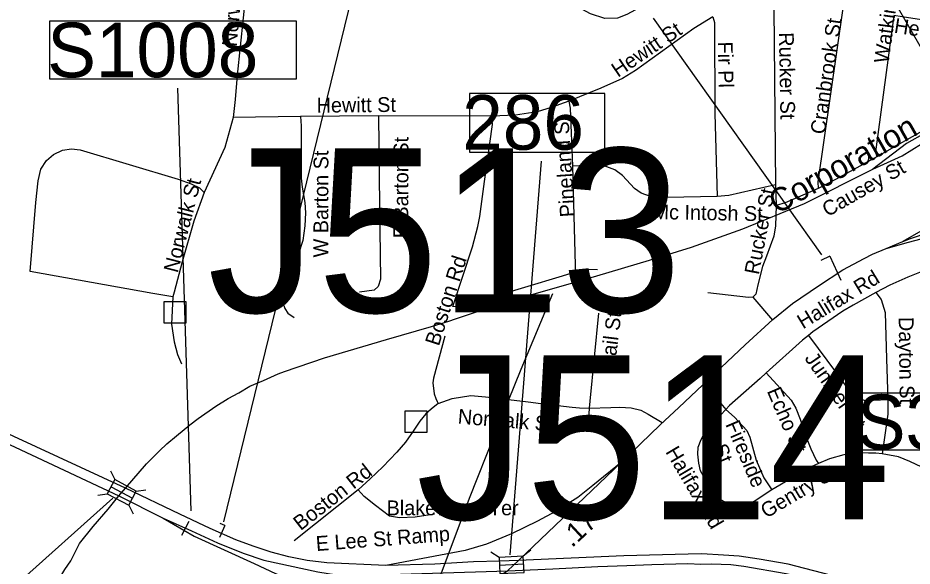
# Model space of a CAD drawing. Extents: x 1662474 to 1856135, y 779280 to 917889.
# Drawn here: x 1741105 to 1746839, y 837720 to 841234 of the extents above; entities that cross this region are included whole.
import ezdxf

# ---------------------------------------------------------------- set-up
doc = ezdxf.new("R2010")
doc.units = 0
for name, color, linetype in [('Exist Railroad Mainline', 7, 'Continuous'), ('Exist Railroad Mainline Label', 7, 'Continuous'), ('Exist Railroad Siding', 7, 'Continuous'), ('Exist Road Non-System Structure Non-Sys NCDOT Number Label', 7, 'Continuous'), ('Exist Road Non-System Structure Non-Sys Other Attributed CELL', 7, 'Continuous'), ('Exist Road Non-System Structure Non-Sys Other Number Label', 7, 'Continuous'), ('Exist Road Non-System Type 51', 7, 'Continuous'), ('Exist Road Non-System Type 51 Label', 7, 'Continuous'), ('Exist Road Primary Interstate Divided Center Attributed', 7, 'Continuous'), ('Exist Road Primary Interstate Service Attributed', 7, 'Continuous'), ('Exist Road Primary Interstate Structure Cantilever Sign CELL', 7, 'Continuous'), ('Exist Road Primary Interstate Structure Cantilever Sign Number Label', 7, 'Continuous'), ('Exist Road Primary Interstate Structure Ovrhead Sign CELL', 7, 'Continuous'), ('Exist Road Primary Interstate Structure Standard Bridge CELL', 7, 'Continuous'), ('Exist Road Primary Interstate Structure Standard Bridge Number Label', 7, 'Continuous'), ('Exist Road Secondary Mileage Hundredths English Label', 7, 'Continuous'), ('Exist Road Secondary Ramp 1 Lane  Attributed', 7, 'Continuous'), ('Exist Road Secondary Structure Cantilever Sign CELL', 7, 'Continuous'), ('Exist Road Secondary Structure Culvert Number Label', 7, 'Continuous'), ('Exist Road Secondary Type 51 Divided Attributed', 7, 'Continuous'), ('Exist Road Secondary Type 51 Undivided 4 Lane Attributed', 7, 'Continuous'), ('Exist Utilities Electrical Transmission Line', 7, 'Continuous')]:
    doc.layers.add(name, color=color, linetype=linetype)

msp = doc.modelspace()

# ---------------------------------------------------------------- linework, layer by layer
at = {"layer": 'Exist Railroad Mainline'}
for points in [[(1746586.9, 840263.7), (1746775.5, 840350.5), (1746899.8, 840426.1), (1746993.9, 840469.1), (1747116.4, 840522.4), (1747467.2, 840646.6), (1747811.8, 840758.4), (1748154.4, 840866.6), (1748380.8, 840945.3)], [(1741752.1, 838170.6), (1741794, 838218.6), (1741929.6, 838374.2), (1742013.3, 838459.6), (1742059.9, 838503.5), (1742121.8, 838555.8), (1742207.2, 838625.4), (1742261.2, 838665.5), (1742374.9, 838745.3), (1742453.5, 838794.5), (1742521.3, 838830), (1742593.3, 838872.2), (1742680.1, 838909.1), (1742774, 838951.6), (1742813.7, 838966.3), (1743070.7, 839054.9), (1743469.3, 839171.7), (1743757.1, 839255.5), (1743873.7, 839291.7), (1743905.4, 839302), (1744245.4, 839415.2), (1744654.3, 839534), (1744817.3, 839580.3), (1745154.9, 839681.5), (1745423.6, 839763.4), (1745754.2, 839882.3), (1746148, 840043.7), (1746586.9, 840263.7)], [(1740269.8, 834706.5), (1740387.7, 835051.2), (1740519.8, 835428.1), (1740641.7, 835784.8), (1740745, 836079.9), (1740845.8, 836383), (1740941.6, 836667.9), (1741061.3, 837012.9), (1741149.9, 837228.6), (1741241.9, 837421.2), (1741406.8, 837697.6), (1741444.2, 837753.8), (1741500.9, 837863.6), (1741587.5, 837974.2), (1741682.9, 838083.9), (1741752.1, 838170.6)]]:
    msp.add_lwpolyline(points, dxfattribs=at)
at = {"layer": 'Exist Railroad Siding'}
msp.add_lwpolyline([(1748476, 841814.5), (1748551.2, 841704), (1748579.9, 841631.6), (1748596.4, 841553.8), (1748599, 841455.6), (1748585, 841350.2), (1748569.6, 841286.8), (1748546.4, 841224.2), (1748488, 841146.7), (1748439.6, 841092.8), (1748387.5, 841045), (1748311.3, 840993.7), (1748238.7, 840960.1), (1748050.6, 840893), (1747759.7, 840796.8), (1747507.2, 840710.4), (1747196.8, 840604.1), (1747006.4, 840537.1), (1746924.2, 840497.8), (1746804, 840428.3), (1746586.9, 840263.7)], dxfattribs=at)
at = {"layer": 'Exist Road Non-System Structure Non-Sys NCDOT Number Label'}
msp.add_line((1747410.5, 840143.2), (1746566, 841618.1), dxfattribs=at)
at = {"layer": 'Exist Road Non-System Structure Non-Sys Other Attributed CELL'}
for points in [[(1742042.1, 839416.4), (1742181.1, 839416.4), (1742181.1, 839277.3), (1742042.1, 839277.3)], [(1743588, 838714.8), (1743727, 838714.8), (1743727, 838575.7), (1743588, 838575.7)]]:
    msp.add_lwpolyline(points, close=True, dxfattribs=at)
at = {"layer": 'Exist Road Non-System Type 51'}
for p, q in [((1745952.1, 841293.4), (1745963.6, 840163.2)), ((1743417.8, 840605.2), (1742917.8, 840601.9)), ((1744144, 840603.9), (1743417.8, 840605.2)), ((1742917.8, 840601.9), (1742484.4, 840595.5)), ((1745963.6, 840163.2), (1745966.9, 840030.9)), ((1745817.1, 839443.9), (1745944, 839296.1)), ((1745537.9, 838851.7), (1745644.5, 838724.4)), ((1744768.4, 838731.5), (1744758.6, 838592.9)), ((1743287.6, 838208.9), (1742876.1, 837882.7))]:
    msp.add_line(p, q, dxfattribs=at)
for points in [[(1742620.9, 841920.2), (1742549.6, 841233.5), (1742511, 840866.4), (1742498.1, 840711.5), (1742484.4, 840595.5)], [(1745490.9, 841870.9), (1745489.6, 841670.5), (1745480.1, 841580), (1745439.8, 841508.1), (1745116.6, 841312.2), (1745008.9, 841254.9), (1744949, 841232.8), (1744868.9, 841229.9), (1744777.4, 841259), (1744518.9, 841401.8), (1744450, 841464.2), (1744398.4, 841550.6), (1744379.4, 841655.9), (1744388.1, 841891)], [(1746394.9, 841295.2), (1746233.5, 840183.7), (1746235.6, 840140.4)], [(1745560.5, 841240.4), (1745439.8, 841165.4), (1745064.8, 840896.5), (1744982.4, 840845.6), (1744844, 840783.2), (1744637.6, 840699.7)], [(1745560.5, 841240.4), (1745572.1, 841204.9), (1745573.1, 840621.8), (1745588.6, 840089.2)], [(1746721.9, 841248.5), (1746604.4, 840374.8), (1746612.4, 840342.5)], [(1747093.9, 841192.4), (1746776.2, 841240.4), (1746721.9, 841248.5)], [(1747012.4, 840777.1), (1746983.4, 840587.4), (1746953.1, 840536.2), (1746612.4, 840342.5)], [(1744637.6, 840699.7), (1744525.1, 840659.2), (1744435.6, 840632), (1744294.9, 840609.2), (1744144, 840603.9)], [(1744637.6, 840699.7), (1744646.9, 840654.9), (1744660.5, 840284.2)], [(1743417.8, 840605.2), (1743423, 840030.9), (1743430.4, 839559), (1743415.6, 839512.4), (1743389.6, 839488.2), (1743296, 839474.8)], [(1744678.1, 839602.9), (1744574.1, 839572.7), (1743977.4, 839391.4), (1743927.1, 839379), (1743893.9, 839384), (1744020.6, 839766.1), (1744054.8, 839895.8), (1744067.6, 839960.9), (1744096.5, 840185.5), (1744148.5, 840549.4), (1744144, 840603.9)], [(1742484.4, 840595.5), (1742432.8, 840402.9), (1742298.6, 840114.7)], [(1742917.8, 840601.9), (1742920.9, 840542.5), (1742920.9, 840207.4), (1742927.2, 840148.8), (1742944, 840049.9), (1742949, 839983.2), (1742945.9, 839900.8), (1742931.4, 839807.1), (1742902.6, 839714.7), (1742865, 839616.8), (1742804.4, 839498.4), (1742798.1, 839456.9), (1742803.4, 839407.1), (1742817, 839369.9), (1742836.6, 839341.4), (1742876.4, 839313.4)], [(1742098.1, 839445.7), (1741971.1, 839467.4), (1741184.5, 839607.9), (1741219.6, 840051.2), (1741234.6, 840190), (1741253.2, 840264.5), (1741288.6, 840319.4), (1741332.5, 840358), (1741391.9, 840385.2), (1741448, 840394.4), (1741503.4, 840388.2), (1742132.5, 840199.4), (1742216.8, 840169.8), (1742269, 840144.6), (1742298.6, 840114.7)], [(1746612.4, 840342.5), (1746351.1, 840199.4), (1746235.6, 840140.4)], [(1745588.6, 840089.2), (1745267.9, 840082.9), (1745166.9, 840086.1), (1745102.2, 840109.2), (1745059.8, 840140.4), (1744981.5, 840223.4), (1744932.4, 840259.9), (1744863.6, 840285), (1744789.6, 840290.2), (1744660.5, 840284.2)], [(1744660.5, 840284.2), (1744678.9, 839648.9), (1744678.1, 839602.9)], [(1745963.6, 840163.2), (1745664.6, 840094.4), (1745588.6, 840089.2)], [(1742298.6, 840114.7), (1742233.2, 839929.9), (1742157.9, 839670.1), (1742106.8, 839475.6), (1742098.1, 839445.7)], [(1746235.6, 840140.4), (1746024, 840048.8), (1745966.9, 840030.9)], [(1745966.9, 840030.9), (1745961.9, 839900), (1745952.9, 839834.1), (1745906.1, 839705.8), (1745879.4, 839639.1), (1745849.2, 839523.6), (1745837.4, 839462.7), (1745817.1, 839443.9)], [(1746973.4, 839633.4), (1746939.8, 839622.2), (1746811.4, 839572.4), (1746695.4, 839521), (1746606.9, 839474)], [(1744821.9, 839618.4), (1744763.6, 839620.2), (1744678.1, 839602.9)], [(1745817.1, 839443.9), (1745789.1, 839442.5), (1745529, 839470.6)], [(1746606.9, 839474), (1746460, 839392.7), (1746395.1, 839352.8), (1746202.5, 839220.8), (1746173.6, 839198.4)], [(1746606.9, 839474), (1746640, 839428.1), (1746666, 839346.2), (1746675.4, 839048.2), (1746682.9, 838786.9)], [(1742098.1, 839445.7), (1742090.8, 839269.5), (1742107.6, 839156.7), (1742128.2, 839076.9), (1742154.2, 839015.5)], [(1744829, 839340.9), (1744773.1, 838777.2), (1744768.4, 838731.5)], [(1743842.1, 839192.9), (1743769.1, 838923.4), (1743765.2, 838893.7), (1743775.2, 838824.7), (1743786, 838793.7), (1743794.4, 838774.2), (1743800.4, 838761.9)], [(1746173.6, 839198.4), (1746135.4, 839168), (1745903, 838958)], [(1746173.6, 839198.4), (1746353.9, 838955.9), (1746425.9, 838855.7), (1746456, 838817.1), (1746492, 838795), (1746539.2, 838781.1), (1746682.9, 838786.9)], [(1745903, 838958), (1745864.6, 838922), (1745667.9, 838749.6), (1745644.5, 838724.4)], [(1745903, 838958), (1746063.4, 838783.8), (1746093.9, 838732.9), (1746120.9, 838661.9), (1746150.2, 838566.7), (1746188.9, 838470.6), (1746224.5, 838399.5), (1746239, 838378.2)], [(1743800.4, 838761.9), (1743890.5, 838793.9), (1744010.1, 838812.9), (1744102.5, 838804.8), (1744196.2, 838793.4), (1744287.9, 838783.2), (1744376.2, 838773.5), (1744458.9, 838761.7), (1744536.6, 838753.2), (1744603.9, 838744.6), (1744660.2, 838738.4), (1744705.9, 838733.9), (1744768.4, 838731.5)], [(1746682.9, 838786.9), (1746683.1, 838693.4), (1746656.6, 838514.2), (1746647.1, 838440.2)], [(1743800.4, 838761.9), (1743755, 838726.5), (1743721.6, 838695.5), (1743681.9, 838648.2), (1743639, 838584.5), (1743590.8, 838514.7), (1743535.1, 838450.2), (1743445.9, 838355.9), (1743364.2, 838279.2), (1743287.6, 838208.9)], [(1744768.4, 838731.5), (1744906.1, 838735.9), (1744965, 838738.4), (1745037.1, 838733.6), (1745098.4, 838719.2), (1745146.4, 838694.5), (1745236.6, 838640.2)], [(1745939, 838208.4), (1745826.6, 838133.9), (1745766, 838111.9), (1745728.8, 838106.4), (1745709.6, 838106.4), (1745687.2, 838110.2), (1745648.4, 838124.2), (1745604.4, 838147.8), (1745562.9, 838187.7), (1745482.6, 838330.2), (1745471.5, 838380.1), (1745465.5, 838436.8), (1745467.4, 838481.4), (1745485.4, 838530.7), (1745519.9, 838595.9), (1745579.4, 838655.1), (1745644.5, 838724.4)], [(1745644.5, 838724.4), (1745701.1, 838673.8), (1745778.1, 838589), (1745797.8, 838546.4), (1745839, 838398.7), (1745888.9, 838285.9), (1745939, 838208.4)], [(1746647.1, 838440.2), (1746606.4, 838444.4), (1746558.4, 838444.6), (1746482.5, 838445.2), (1746402.2, 838432.2), (1746309.6, 838407.6), (1746239, 838378.2)], [(1746989.9, 838309.4), (1746938.1, 838336.5), (1746824, 838390.2), (1746751, 838420.2), (1746647.1, 838440.2)], [(1746239, 838378.2), (1746191.1, 838356.4), (1745939, 838208.4)], [(1743776.2, 838052), (1743653.1, 838033.9), (1743552.9, 838029.2), (1743487.6, 838039.4), (1743398.1, 838108.4), (1743325.1, 838166.4), (1743287.6, 838208.9)]]:
    msp.add_lwpolyline(points, dxfattribs=at)
at = {"layer": 'Exist Road Primary Interstate Divided Center Attributed'}
for points in [[(1737500.6, 840154.4), (1738414.6, 839721.6), (1738901.6, 839491.4), (1739314.5, 839295.9), (1739920.7, 839034.3), (1740734.3, 838647.5), (1741752.1, 838170.6)], [(1743464, 837722.9), (1743085.4, 837740.5), (1742959.6, 837754.7), (1742842.9, 837779.4), (1742728.8, 837809.2), (1742614.1, 837846.8), (1742502.6, 837888.3), (1742338, 837960.9), (1742143.5, 838052.9), (1741794, 838218.6), (1740934.2, 838617.7), (1740219.6, 838970.4), (1739930.3, 839085), (1739366.3, 839340.5), (1739141.8, 839445.6), (1738886.7, 839570.4), (1738791.6, 839616.9), (1738115.3, 839932.1), (1738107.7, 839935.6), (1737952, 840002.3), (1737762.7, 840095.7)], [(1741752.1, 838170.6), (1742036.4, 838026.2)], [(1742036.4, 838026.2), (1742219.3, 837945.4), (1742384.4, 837868.9), (1742549.5, 837802), (1742682, 837757.7), (1743027.8, 837682.1), (1743148.6, 837664.7), (1743282.4, 837658.6), (1744243.8, 837689.9)], [(1746757.8, 837539.8), (1746548.3, 837599.7), (1746500.3, 837612.3), (1746316.5, 837661), (1746043.8, 837732.5), (1745857.4, 837764.6), (1745730.5, 837783.7), (1745628.9, 837788.9), (1745491.6, 837798.5), (1745402.5, 837795.9), (1744991.5, 837784.6), (1744316, 837755.1)], [(1744316, 837755.1), (1744194.9, 837752), (1744026.6, 837746.4), (1743778.3, 837731.4), (1743464, 837722.9)], [(1744243.8, 837689.9), (1744534.9, 837702.1), (1744823, 837717.7), (1745009.8, 837724.6), (1745169.2, 837730.7), (1745399.9, 837735.9), (1745484.6, 837731.6), (1745552.8, 837734.2), (1745675.8, 837729.9), (1745759.2, 837720.3), (1746030.7, 837672.5), (1746123.7, 837650.8), (1746381.3, 837578.7), (1746680.2, 837497.9)]]:
    msp.add_lwpolyline(points, dxfattribs=at)
at = {"layer": 'Exist Road Primary Interstate Service Attributed'}
msp.add_lwpolyline([(1744973.9, 838384.6), (1744791.6, 838235.6), (1744695.8, 838160.2), (1744552.1, 838069.5), (1744436.1, 838007.6), (1744269.7, 837926), (1744110.2, 837861.1), (1743973.1, 837820.4), (1743464, 837722.9)], dxfattribs=at)
at = {"layer": 'Exist Road Primary Interstate Structure Cantilever Sign CELL'}
for q in [(1742397.6, 837902.6), (1742402, 837992.5)]:
    msp.add_line((1742431.1, 837979.9), q, dxfattribs=at)
at = {"layer": 'Exist Road Primary Interstate Structure Cantilever Sign Number Label'}
msp.add_line((1742424.6, 838004.4), (1743569.7, 842687.7), dxfattribs=at)
at = {"layer": 'Exist Road Primary Interstate Structure Ovrhead Sign CELL'}
for p, q in [((1742217.1, 838073.9), (1742130.6, 840782.2)), ((1742155.8, 837918.1), (1742203, 838007.6))]:
    msp.add_line(p, q, dxfattribs=at)
for points in [[(1741309.4, 841215.4), (1742889.4, 841215.4), (1742889.4, 840841.3), (1741309.4, 840841.3)], [(1746500.8, 838831.4), (1747798.6, 838831.4), (1747798.6, 838462.7), (1746500.8, 838462.7)]]:
    msp.add_lwpolyline(points, close=True, dxfattribs=at)
at = {"layer": 'Exist Road Primary Interstate Structure Standard Bridge CELL'}
for p, q in [((1741699.1, 838329.4), (1741726.6, 838274.1)), ((1741702.2, 838228.3), (1741839.8, 838155.1)), ((1741864, 838200.6), (1741925.3, 838208.7)), ((1741616.6, 838174.4), (1741677.9, 838182.5)), ((1741815.8, 838110.1), (1741843.3, 838054.8)), ((1744190.4, 837774.6), (1744138.5, 837808.1)), ((1744394.5, 837821.2), (1744346, 837783)), ((1744348.5, 837731.2), (1744192.9, 837723.7))]:
    msp.add_line(p, q, dxfattribs=at)
for points in [[(1741677.9, 838182.5), (1741815.4, 838109.3), (1741864.1, 838200.9), (1741726.6, 838274.1)], [(1744346, 837783), (1744190.4, 837775.5), (1744195.3, 837671.9), (1744350.9, 837679.3)]]:
    msp.add_lwpolyline(points, close=True, dxfattribs=at)
at = {"layer": 'Exist Road Primary Interstate Structure Standard Bridge Number Label'}
for p, q in [((1744260.7, 837792.9), (1744462.5, 840315.9)), ((1741712.8, 838155.5), (1739977.6, 836603))]:
    msp.add_line(p, q, dxfattribs=at)
msp.add_lwpolyline([(1744867.7, 840748.8), (1744001.2, 840748.8), (1744001.2, 840373.2), (1744867.7, 840373.2)], close=True, dxfattribs=at)
at = {"layer": 'Exist Road Secondary Ramp 1 Lane  Attributed'}
for points in [[(1747405.8, 840168.7), (1747297.2, 840115.4), (1747168.1, 840029.3), (1746996, 839922.7), (1746879.2, 839859.1), (1746778.8, 839799.6)], [(1746672.2, 839756.6), (1746815.6, 839795.5), (1746897.6, 839818.1), (1746971.4, 839826.3), (1747055.4, 839830.4), (1747153.8, 839822.2), (1747225.5, 839803.7), (1747287, 839781.2), (1747309.5, 839764.8), (1747340.3, 839729.9)]]:
    msp.add_lwpolyline(points, dxfattribs=at)
at = {"layer": 'Exist Road Secondary Structure Cantilever Sign CELL'}
for q in [(1746253.7, 839679.6), (1746382.1, 839553.2)]:
    msp.add_line((1746311.2, 839706.2), q, dxfattribs=at)
at = {"layer": 'Exist Road Secondary Structure Culvert Number Label'}
msp.add_line((1746259.5, 839714.8), (1745179.7, 841232.4), dxfattribs=at)
at = {"layer": 'Exist Road Secondary Type 51 Divided Attributed'}
for points in [[(1744316, 837755.1), (1744973.9, 838384.6)], [(1742036.4, 838026.2), (1742235.8, 837912.3), (1742619.8, 837735.9), (1742755.8, 837672.5), (1742892.2, 837619.5), (1743021.7, 837576.9), (1743097.7, 837554.3), (1743248.9, 837516.1), (1743396.6, 837491.8), (1743514.4, 837479.6), (1743640.4, 837475.3), (1743722.1, 837482.2), (1743781.1, 837487.4), (1743892.4, 837517.9), (1743973.1, 837543.2), (1744136.6, 837623), (1744243.8, 837689.9)], [(1744281.4, 837723.8), (1744316, 837755.1)], [(1744243.8, 837689.9), (1744281.4, 837723.8)]]:
    msp.add_lwpolyline(points, dxfattribs=at)
at = {"layer": 'Exist Road Secondary Type 51 Undivided 4 Lane Attributed'}
for points in [[(1746778.8, 839799.6), (1746827.7, 839819.5), (1746949, 839860.1), (1747031.9, 839884.4), (1747187.9, 839922.5), (1747392.2, 839967), (1747494, 839988.3)], [(1746672.2, 839756.6), (1746778.8, 839799.6)], [(1744973.9, 838384.6), (1745223.4, 838626.3), (1745343.3, 838736.4), (1745768.6, 839138.6), (1745946, 839301.2), (1746071.6, 839402.8), (1746238.9, 839516), (1746394.7, 839619.7), (1746532.2, 839692.3), (1746584.2, 839720.1), (1746672.2, 839756.6)]]:
    msp.add_lwpolyline(points, dxfattribs=at)
at = {"layer": 'Exist Utilities Electrical Transmission Line'}
msp.add_lwpolyline([(1742641.3, 834741.8), (1742878.8, 835346.1), (1743118.5, 835946.8), (1743287, 836369.5), (1743493.9, 836874.3), (1743676.6, 837321.3), (1743824.9, 837688.2), (1744001.5, 838155), (1744166.2, 838570.1), (1744332.4, 838981), (1744535.3, 839467.5)], dxfattribs=at)

# ---------------------------------------------------------------- texts
at = {"layer": 'Exist Railroad Mainline Label'}
msp.add_text('Corporation', height=150, rotation=29.63372, dxfattribs=at).set_placement((1745974.8, 839972.1))
at = {"layer": 'Exist Road Non-System Structure Non-Sys Other Number Label'}
for s, p in [('J513', (1742320, 839346.8)), ('J514', (1743657.5, 838020.2))]:
    msp.add_text(s, height=1049.86, dxfattribs=at).set_placement(p)
at = {"layer": 'Exist Road Non-System Type 51 Label'}
for s, rotation, p in [('Norwalk St', 84.73531, (1742507.9, 841046.9)), ('Watkins St', 82.20459, (1746687.9, 840938.8)), ('Hewitt St', 34.18151, (1744952.2, 840849.3)), ('Cranbrook St', 81.81109, (1746280, 840483.5)), ('Hewitt St', 351.14294, (1746719.6, 841139.5)), ('Rucker St', 271.00179, (1745984.9, 841140.6)), ('Fir Pl', 271.17681, (1745593, 841081.1)), ('Hewitt St', 0.57239, (1743021.1, 840626.3)), ('Pineland St', 93.74956, (1744677, 839959.5)), ('E Barton St', 89.85774, (1743607.7, 839820.8)), ('W Barton St', 89.85774, (1743094.6, 839698)), ('Causey St', 29.81944, (1746296.8, 839955.7)), ('Norwalk St', 75.68894, (1742129.6, 839594.8)), ('Rucker St', 79.10401, (1745855.9, 839583.3)), ('Mc Intosh St', 358.90814, (1745174.1, 839944.2)), ('Boston Rd', 72.22558, (1743804.1, 839125.8)), ('Halifax Rd', 31.32772, (1746139.1, 839236.6)), ('Rail St', 82.94197, (1744930.4, 838972.9)), ('Dayton St', 270.71287, (1746753.1, 839316.2)), ('Juniper St', 304.91926, (1746145.9, 839050.8)), ('Echo St', 293.25608, (1745906.4, 838842)), ('Norwalk St.', 355.26656, (1743923.3, 838633.3)), ('Fireside', 293.18984, (1745640.1, 838628.9)), ('Halifax Rd', 300.59091, (1745254.8, 838452.5)), ('   St', 293.18984, (1745517.2, 838576.3)), ('Boston Rd', 37.96077, (1742917.8, 837943.6)), ('Gentry St', 30.57923, (1745903.4, 838023.4)), ('E Lee St Ramp', 4.34909, (1743019.2, 837816))]:
    msp.add_text(s, height=95, rotation=rotation, dxfattribs=at).set_placement(p)
msp.add_text('Blakewood Ter', height=95, dxfattribs=at).set_placement((1743469.3, 838045.4))
at = {"layer": 'Exist Road Primary Interstate Structure Ovrhead Sign CELL'}
for s, p in [('S1008', (1741293.3, 840852.9)), ('S305', (1746484.7, 838468.8))]:
    msp.add_text(s, height=350, dxfattribs=at).set_placement(p)
at = {"layer": 'Exist Road Primary Interstate Structure Standard Bridge Number Label'}
msp.add_text('286', height=350, dxfattribs=at).set_placement((1743953.9, 840388.8))
at = {"layer": 'Exist Road Secondary Mileage Hundredths English Label'}
msp.add_text('.17', height=125, rotation=42.98519, dxfattribs=at).set_placement((1744658.2, 837834))

doc.saveas('drawing.dxf')
